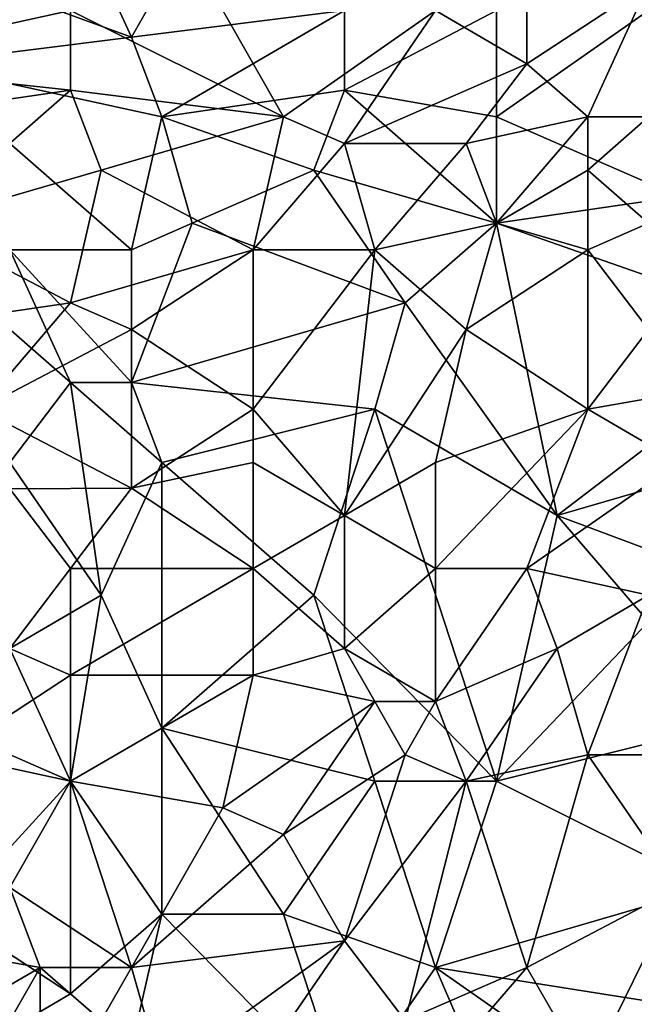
# Model space of a CAD drawing. Extents: x -161 to 11, y -10 to 160.
# Tile 404 of 499: x 0.8068 to 0.8972, y -0.0517 to 0.093. Entities that reach past the tile are written whole.
import ezdxf

# ---------------------------------------------------------------- set-up
doc = ezdxf.new("R2010")
doc.units = 0
doc.header["$MEASUREMENT"] = 0
doc.layers.get('0').update_dxf_attribs({"linetype": 'CONTINUOUS'})

msp = doc.modelspace()

# ---------------------------------------------------------------- linework, layer by layer
for points in [[(0.76958, 0.10997, 0.26729), (0.81429, 0.10997, 0.26717), (0.82324, 0.09044, 0.26762)], [(0.82324, 0.09044, 0.26762), (0.79194, 0.08654, 0.2677), (0.76958, 0.10997, 0.26729)], [(0.82771, 0.09826, 0.26744), (0.82324, 0.09044, 0.26762), (0.81429, 0.10997, 0.26717)], [(0.81429, 0.09435, 0.38924), (0.783, 0.10216, 0.38789), (0.77853, 0.08654, 0.39011)], [(0.88136, 0.08654, 0.39016), (0.88136, 0.10216, 0.38819), (0.86795, 0.09435, 0.38933)], [(0.88136, 0.10216, 0.38819), (0.88136, 0.08654, 0.39016), (0.89924, 0.09826, 0.38839)], [(0.82324, 0.09044, 0.26762), (0.82771, 0.09826, 0.26744), (0.85453, 0.09435, 0.26729)], [(0.88136, 0.08654, 0.39016), (0.8903, 0.07872, 0.39082), (0.89924, 0.09826, 0.38839)], [(0.89924, 0.09826, 0.38839), (0.8903, 0.07872, 0.39082), (0.89924, 0.07872, 0.39054)], [(0.81429, 0.08263, 0.3908), (0.81429, 0.09435, 0.38924), (0.77853, 0.08654, 0.39011)], [(0.81429, 0.09435, 0.38924), (0.84559, 0.07872, 0.39129), (0.83665, 0.09435, 0.38932)], [(0.84559, 0.07872, 0.39129), (0.81429, 0.09435, 0.38924), (0.81429, 0.08263, 0.3908)], [(0.82771, 0.07872, 0.26774), (0.82324, 0.09044, 0.26762), (0.85453, 0.09435, 0.26729)], [(0.85453, 0.09435, 0.26729), (0.85453, 0.08263, 0.26746), (0.82771, 0.07872, 0.26774)], [(0.83665, 0.09435, 0.38932), (0.84559, 0.07872, 0.39129), (0.86795, 0.09435, 0.38933)], [(0.85453, 0.07482, 0.39172), (0.86795, 0.09435, 0.38933), (0.84559, 0.07872, 0.39129)], [(0.85453, 0.09435, 0.26729), (0.87689, 0.09435, 0.26695), (0.85453, 0.08263, 0.26746)], [(0.86795, 0.09435, 0.38933), (0.85453, 0.07482, 0.39172), (0.88136, 0.08654, 0.39016)], [(0.87689, 0.07872, 0.26714), (0.85453, 0.08263, 0.26746), (0.87689, 0.09435, 0.26695)], [(0.87689, 0.07872, 0.26714), (0.87689, 0.09435, 0.26695), (0.89924, 0.09435, 0.26642)], [(0.90372, 0.06701, 0.26645), (0.87689, 0.07872, 0.26714), (0.89924, 0.09435, 0.26642)], [(0.79194, 0.08654, 0.2677), (0.82324, 0.09044, 0.26762), (0.82771, 0.07872, 0.26774)], [(0.77853, 0.08654, 0.39011), (0.78747, 0.07872, 0.39119), (0.81429, 0.08263, 0.3908)], [(0.82771, 0.07872, 0.26774), (0.82324, 0.05919, 0.26781), (0.79194, 0.08654, 0.2677)], [(0.82324, 0.05919, 0.26781), (0.80535, 0.05919, 0.26783), (0.79194, 0.08654, 0.2677)], [(0.87242, 0.07482, 0.39155), (0.88136, 0.08654, 0.39016), (0.85453, 0.07482, 0.39172)], [(0.88136, 0.08654, 0.39016), (0.87242, 0.07482, 0.39155), (0.8903, 0.07872, 0.39082)], [(0.81429, 0.08263, 0.3908), (0.78747, 0.07872, 0.39119), (0.79194, 0.0631, 0.39314)], [(0.81877, 0.07091, 0.39225), (0.81429, 0.08263, 0.3908), (0.79194, 0.0631, 0.39314)], [(0.81429, 0.08263, 0.3908), (0.81877, 0.07091, 0.39225), (0.84559, 0.07872, 0.39129)], [(0.82771, 0.07872, 0.26774), (0.85453, 0.08263, 0.26746), (0.85006, 0.07091, 0.26757)], [(0.85006, 0.07091, 0.26757), (0.85453, 0.08263, 0.26746), (0.87689, 0.0631, 0.26713)], [(0.87689, 0.0631, 0.26713), (0.85453, 0.08263, 0.26746), (0.87689, 0.07872, 0.26714)], [(0.84112, 0.05919, 0.39345), (0.84559, 0.07872, 0.39129), (0.81877, 0.07091, 0.39225)], [(0.82771, 0.07872, 0.26774), (0.83218, 0.0631, 0.26774), (0.82324, 0.05919, 0.26781)], [(0.83218, 0.0631, 0.26774), (0.82771, 0.07872, 0.26774), (0.85006, 0.07091, 0.26757)], [(0.84559, 0.07872, 0.39129), (0.84112, 0.05919, 0.39345), (0.85453, 0.07482, 0.39172)], [(0.8903, 0.07872, 0.39082), (0.87242, 0.07482, 0.39155), (0.87689, 0.0631, 0.39258)], [(0.8903, 0.07872, 0.39082), (0.87689, 0.0631, 0.39258), (0.8903, 0.07091, 0.39154)], [(0.87689, 0.0631, 0.26713), (0.87689, 0.07872, 0.26714), (0.90372, 0.06701, 0.26645)], [(0.8903, 0.07091, 0.39154), (0.89924, 0.0631, 0.39182), (0.89924, 0.07872, 0.39054)], [(0.89924, 0.07872, 0.39054), (0.8903, 0.07872, 0.39082), (0.8903, 0.07091, 0.39154)], [(0.859, 0.05919, 0.39327), (0.85453, 0.07482, 0.39172), (0.84112, 0.05919, 0.39345)], [(0.85453, 0.07482, 0.39172), (0.859, 0.05919, 0.39327), (0.87242, 0.07482, 0.39155)], [(0.87689, 0.0631, 0.39258), (0.87242, 0.07482, 0.39155), (0.859, 0.05919, 0.39327)], [(0.81429, 0.05138, 0.39448), (0.81877, 0.07091, 0.39225), (0.79194, 0.0631, 0.39314)], [(0.81877, 0.07091, 0.39225), (0.81429, 0.05138, 0.39448), (0.84112, 0.05919, 0.39345)], [(0.83218, 0.0631, 0.26774), (0.85006, 0.07091, 0.26757), (0.86348, 0.05138, 0.26731)], [(0.85006, 0.07091, 0.26757), (0.87689, 0.0631, 0.26713), (0.86348, 0.05138, 0.26731)], [(0.8903, 0.05919, 0.3925), (0.8903, 0.07091, 0.39154), (0.87689, 0.0631, 0.39258)], [(0.89924, 0.0631, 0.39182), (0.8903, 0.07091, 0.39154), (0.8903, 0.05919, 0.3925)], [(0.87689, 0.0631, 0.26713), (0.90372, 0.06701, 0.26645), (0.9216, 0.04747, 0.26591)], [(0.79194, 0.0631, 0.39314), (0.78747, 0.04747, 0.39499), (0.81429, 0.05138, 0.39448)], [(0.82324, 0.03966, 0.26772), (0.83218, 0.0631, 0.26774), (0.86348, 0.05138, 0.26731)], [(0.82324, 0.03966, 0.26772), (0.82324, 0.05919, 0.26781), (0.83218, 0.0631, 0.26774)], [(0.87242, 0.04747, 0.39401), (0.87689, 0.0631, 0.39258), (0.859, 0.05919, 0.39327)], [(0.86348, 0.05138, 0.26731), (0.87689, 0.0631, 0.26713), (0.88583, 0.02013, 0.2666)], [(0.8903, 0.05919, 0.3925), (0.87689, 0.0631, 0.39258), (0.87242, 0.04747, 0.39401)], [(0.88583, 0.02013, 0.2666), (0.87689, 0.0631, 0.26713), (0.9216, 0.04747, 0.26591)], [(0.89924, 0.0631, 0.39182), (0.8903, 0.05919, 0.3925), (0.89924, 0.04747, 0.39292)], [(0.79641, 0.05529, 0.26783), (0.80535, 0.05919, 0.26783), (0.81429, 0.03966, 0.26778)], [(0.82324, 0.03966, 0.26772), (0.80535, 0.05919, 0.26783), (0.82324, 0.05919, 0.26781)], [(0.82324, 0.03966, 0.26772), (0.81429, 0.03966, 0.26778), (0.80535, 0.05919, 0.26783)], [(0.82324, 0.04747, 0.39484), (0.84112, 0.05919, 0.39345), (0.81429, 0.05138, 0.39448)], [(0.84112, 0.03576, 0.39582), (0.84112, 0.05919, 0.39345), (0.82324, 0.04747, 0.39484)], [(0.84112, 0.05919, 0.39345), (0.84112, 0.03576, 0.39582), (0.859, 0.05919, 0.39327)], [(0.859, 0.05919, 0.39327), (0.84112, 0.03576, 0.39582), (0.85453, 0.02013, 0.39686)], [(0.859, 0.05919, 0.39327), (0.85453, 0.02013, 0.39686), (0.87242, 0.04747, 0.39401)], [(0.8903, 0.03576, 0.3942), (0.8903, 0.05919, 0.3925), (0.87242, 0.04747, 0.39401)], [(0.8903, 0.05919, 0.3925), (0.8903, 0.03576, 0.3942), (0.89924, 0.04747, 0.39292)], [(0.81429, 0.03966, 0.26778), (0.80535, 0.02794, 0.26775), (0.79641, 0.05529, 0.26783)], [(0.80088, 0.03576, 0.39628), (0.81429, 0.05138, 0.39448), (0.78747, 0.04747, 0.39499)], [(0.81429, 0.05138, 0.39448), (0.80088, 0.03576, 0.39628), (0.82324, 0.04747, 0.39484)], [(0.82324, 0.03966, 0.26772), (0.86348, 0.05138, 0.26731), (0.859, 0.03576, 0.26725)], [(0.88583, 0.02013, 0.2666), (0.859, 0.03576, 0.26725), (0.86348, 0.05138, 0.26731)], [(0.82324, 0.02416, 0.39727), (0.82324, 0.04747, 0.39484), (0.80088, 0.03576, 0.39628)], [(0.82324, 0.04747, 0.39484), (0.82324, 0.02416, 0.39727), (0.84112, 0.03576, 0.39582)], [(0.86795, 0.02794, 0.39576), (0.87242, 0.04747, 0.39401), (0.85453, 0.02013, 0.39686)], [(0.87242, 0.04747, 0.39401), (0.86795, 0.02794, 0.39576), (0.8903, 0.03576, 0.3942)], [(0.88583, 0.02013, 0.2666), (0.9216, 0.04747, 0.26591), (0.92607, 0.03185, 0.2658)], [(0.91266, 0.03966, 0.39253), (0.89924, 0.04747, 0.39292), (0.8903, 0.03576, 0.3942)], [(0.81877, 0.00841, 0.26758), (0.80535, 0.02794, 0.26775), (0.81429, 0.03966, 0.26778)], [(0.81429, 0.03966, 0.26778), (0.82324, 0.03966, 0.26772), (0.82771, 0.02794, 0.2676)], [(0.81877, 0.00841, 0.26758), (0.81429, 0.03966, 0.26778), (0.82771, 0.02794, 0.2676)], [(0.82771, 0.02794, 0.2676), (0.82324, 0.03966, 0.26772), (0.859, 0.03576, 0.26725)], [(0.90372, 0.02794, 0.39387), (0.91266, 0.03966, 0.39253), (0.8903, 0.03576, 0.3942)], [(0.80088, 0.03576, 0.39628), (0.80535, 0.02404, 0.3975), (0.82324, 0.02416, 0.39727)], [(0.84112, 0.02794, 0.39655), (0.84112, 0.03576, 0.39582), (0.82324, 0.02416, 0.39727)], [(0.82771, 0.02794, 0.2676), (0.859, 0.03576, 0.26725), (0.85006, 0.00841, 0.26715)], [(0.84112, 0.03576, 0.39582), (0.84112, 0.02794, 0.39655), (0.85453, 0.02013, 0.39686)], [(0.859, 0.03576, 0.26725), (0.87689, -0.01893, 0.26651), (0.85006, 0.00841, 0.26715)], [(0.859, 0.03576, 0.26725), (0.88583, 0.02013, 0.2666), (0.87689, -0.01893, 0.26651)], [(0.8903, 0.03576, 0.3942), (0.86795, 0.02794, 0.39576), (0.86795, 0.01232, 0.39692)], [(0.88136, 0.01232, 0.39621), (0.8903, 0.03576, 0.3942), (0.86795, 0.01232, 0.39692)], [(0.8903, 0.03576, 0.3942), (0.88136, 0.01232, 0.39621), (0.90372, 0.02794, 0.39387)], [(0.91713, 0.00841, 0.26598), (0.88583, 0.02013, 0.2666), (0.92607, 0.03185, 0.2658)], [(0.81877, 0.00841, 0.26758), (0.80535, 0.0006, 0.26766), (0.80535, 0.02794, 0.26775)], [(0.82771, 0.02794, 0.2676), (0.82771, -0.01112, 0.26736), (0.81877, 0.00841, 0.26758)], [(0.82324, 0.02416, 0.39727), (0.84112, 0.01232, 0.39791), (0.84112, 0.02794, 0.39655)], [(0.82771, -0.01112, 0.26736), (0.82771, 0.02794, 0.2676), (0.85006, 0.00841, 0.26715)], [(0.84112, 0.02794, 0.39655), (0.84112, 0.01232, 0.39791), (0.85453, 0.02013, 0.39686)], [(0.85453, 0.02013, 0.39686), (0.86795, 0.01232, 0.39692), (0.86795, 0.02794, 0.39576)], [(0.89924, 0.00841, 0.39529), (0.90372, 0.02794, 0.39387), (0.88136, 0.01232, 0.39621)], [(0.80535, 0.02404, 0.3975), (0.81429, 0.01232, 0.3985), (0.82324, 0.02416, 0.39727)], [(0.80535, 0.02404, 0.3975), (0.80535, 0.0006, 0.39968), (0.81429, 0.01232, 0.3985)], [(0.84112, 0.01232, 0.39791), (0.82324, 0.02416, 0.39727), (0.81429, 0.01232, 0.3985)], [(0.85453, 0.0006, 0.39833), (0.85453, 0.02013, 0.39686), (0.84112, 0.01232, 0.39791)], [(0.86795, 0.01232, 0.39692), (0.85453, 0.02013, 0.39686), (0.85453, 0.0006, 0.39833)], [(0.88583, 0.02013, 0.2666), (0.89924, 0.00451, 0.26627), (0.87689, -0.01893, 0.26651)], [(0.89924, 0.00451, 0.26627), (0.88583, 0.02013, 0.2666), (0.91713, 0.00841, 0.26598)], [(0.81429, -0.00331, 0.39987), (0.81429, 0.01232, 0.3985), (0.80535, 0.0006, 0.39968)], [(0.81429, 0.01232, 0.3985), (0.81429, -0.00331, 0.39987), (0.84112, 0.01232, 0.39791)], [(0.84112, -0.00331, 0.39912), (0.84112, 0.01232, 0.39791), (0.81429, -0.00331, 0.39987)], [(0.84112, 0.01232, 0.39791), (0.84112, -0.00331, 0.39912), (0.85453, 0.0006, 0.39833)], [(0.86795, -0.00721, 0.39815), (0.86795, 0.01232, 0.39692), (0.85453, 0.0006, 0.39833)], [(0.88136, 0.01232, 0.39621), (0.86795, -0.00721, 0.39815), (0.88583, 0.0006, 0.39664)], [(0.88136, 0.01232, 0.39621), (0.86795, 0.01232, 0.39692), (0.86795, -0.00721, 0.39815)], [(0.89924, 0.00841, 0.39529), (0.88136, 0.01232, 0.39621), (0.88583, 0.0006, 0.39664)], [(0.81429, -0.01893, 0.26753), (0.80535, 0.0006, 0.26766), (0.81877, 0.00841, 0.26758)], [(0.82771, -0.01112, 0.26736), (0.81429, -0.01893, 0.26753), (0.81877, 0.00841, 0.26758)], [(0.859, -0.01893, 0.26679), (0.82771, -0.01112, 0.26736), (0.85006, 0.00841, 0.26715)], [(0.87689, -0.01893, 0.26651), (0.859, -0.01893, 0.26679), (0.85006, 0.00841, 0.26715)], [(0.8903, -0.01503, 0.39714), (0.89924, 0.00841, 0.39529), (0.88583, 0.0006, 0.39664)], [(0.8903, -0.01503, 0.39714), (0.90372, -0.01503, 0.39604), (0.89924, 0.00841, 0.39529)], [(0.89924, 0.00451, 0.26627), (0.90819, -0.01112, 0.26608), (0.87689, -0.01893, 0.26651)], [(0.80535, 0.0006, 0.26766), (0.81429, -0.01893, 0.26753), (0.78747, -0.00721, 0.26768)], [(0.80535, 0.0006, 0.39968), (0.79641, -0.01503, 0.40115), (0.81429, -0.00331, 0.39987)], [(0.859, -0.00721, 0.39864), (0.85453, 0.0006, 0.39833), (0.84112, -0.00331, 0.39912)], [(0.85453, 0.0006, 0.39833), (0.859, -0.00721, 0.39864), (0.86795, -0.00721, 0.39815)], [(0.87242, -0.01893, 0.39853), (0.88583, 0.0006, 0.39664), (0.86795, -0.00721, 0.39815)], [(0.88583, 0.0006, 0.39664), (0.87242, -0.01893, 0.39853), (0.8903, -0.01503, 0.39714)], [(0.81429, -0.01893, 0.40109), (0.81429, -0.00331, 0.39987), (0.79641, -0.01503, 0.40115)], [(0.84112, -0.00331, 0.39912), (0.81429, -0.00331, 0.39987), (0.81429, -0.01893, 0.40109)], [(0.83665, -0.02284, 0.40064), (0.84112, -0.00331, 0.39912), (0.81429, -0.01893, 0.40109)], [(0.84112, -0.00331, 0.39912), (0.83665, -0.02284, 0.40064), (0.859, -0.00721, 0.39864)], [(0.79641, -0.03846, 0.26766), (0.78747, -0.00721, 0.26768), (0.81429, -0.01893, 0.26753)], [(0.84559, -0.02674, 0.40047), (0.859, -0.00721, 0.39864), (0.83665, -0.02284, 0.40064)], [(0.859, -0.00721, 0.39864), (0.84559, -0.02674, 0.40047), (0.86348, -0.01503, 0.39887)], [(0.86795, -0.00721, 0.39815), (0.859, -0.00721, 0.39864), (0.86348, -0.01503, 0.39887)], [(0.86795, -0.00721, 0.39815), (0.86348, -0.01503, 0.39887), (0.87242, -0.01893, 0.39853)], [(0.81429, -0.01893, 0.26753), (0.82771, -0.01112, 0.26736), (0.82771, -0.03846, 0.26724)], [(0.84559, -0.03846, 0.26688), (0.82771, -0.01112, 0.26736), (0.859, -0.01893, 0.26679)], [(0.84559, -0.03846, 0.26688), (0.82771, -0.03846, 0.26724), (0.82771, -0.01112, 0.26736)], [(0.90819, -0.03456, 0.26598), (0.87689, -0.01893, 0.26651), (0.90819, -0.01112, 0.26608)], [(0.81429, -0.01893, 0.40109), (0.79641, -0.01503, 0.40115), (0.80535, -0.03456, 0.40238)], [(0.85453, -0.04237, 0.40079), (0.86348, -0.01503, 0.39887), (0.84559, -0.02674, 0.40047)], [(0.85453, -0.04237, 0.40079), (0.87242, -0.01893, 0.39853), (0.86348, -0.01503, 0.39887)], [(0.88136, -0.04628, 0.39912), (0.8903, -0.01503, 0.39714), (0.87242, -0.01893, 0.39853)], [(0.88136, -0.04628, 0.39912), (0.90372, -0.03456, 0.39681), (0.8903, -0.01503, 0.39714)], [(0.90372, -0.03456, 0.39681), (0.90372, -0.01503, 0.39604), (0.8903, -0.01503, 0.39714)], [(0.81429, -0.05018, 0.26744), (0.79641, -0.03846, 0.26766), (0.81429, -0.01893, 0.26753)], [(0.82324, -0.04628, 0.40248), (0.81429, -0.01893, 0.40109), (0.80535, -0.03456, 0.40238)], [(0.82771, -0.03846, 0.26724), (0.81429, -0.05018, 0.26744), (0.81429, -0.01893, 0.26753)], [(0.81429, -0.01893, 0.40109), (0.82324, -0.04628, 0.40248), (0.83665, -0.02284, 0.40064)], [(0.859, -0.01893, 0.26679), (0.86795, -0.04628, 0.26645), (0.84559, -0.03846, 0.26688)], [(0.85453, -0.04237, 0.40079), (0.86348, -0.05409, 0.4007), (0.87242, -0.01893, 0.39853)], [(0.859, -0.01893, 0.26679), (0.87689, -0.01893, 0.26651), (0.86795, -0.04628, 0.26645)], [(0.87242, -0.01893, 0.39853), (0.86348, -0.05409, 0.4007), (0.88136, -0.04628, 0.39912)], [(0.86795, -0.04628, 0.26645), (0.87689, -0.01893, 0.26651), (0.90819, -0.03456, 0.26598)], [(0.84559, -0.02674, 0.40047), (0.83665, -0.02284, 0.40064), (0.82324, -0.04628, 0.40248)], [(0.85453, -0.04237, 0.40079), (0.84559, -0.02674, 0.40047), (0.82324, -0.04628, 0.40248)], [(0.78747, -0.04237, 0.40325), (0.80982, -0.04628, 0.40293), (0.80535, -0.03456, 0.40238)], [(0.80535, -0.03456, 0.40238), (0.80982, -0.04628, 0.40293), (0.82324, -0.04628, 0.40248)], [(0.86795, -0.04628, 0.26645), (0.90819, -0.03456, 0.26598), (0.91713, -0.05409, 0.26575)], [(0.8903, -0.0619, 0.3989), (0.90372, -0.03456, 0.39681), (0.88136, -0.04628, 0.39912)], [(0.8903, -0.0619, 0.3989), (0.90372, -0.06971, 0.39787), (0.90372, -0.03456, 0.39681)], [(0.80088, -0.05799, 0.2676), (0.79641, -0.03846, 0.26766), (0.81429, -0.05018, 0.26744)], [(0.81429, -0.05018, 0.26744), (0.82771, -0.03846, 0.26724), (0.82324, -0.05799, 0.26724)], [(0.85453, -0.06581, 0.26655), (0.82324, -0.05799, 0.26724), (0.82771, -0.03846, 0.26724)], [(0.82771, -0.03846, 0.26724), (0.84559, -0.03846, 0.26688), (0.85453, -0.06581, 0.26655)], [(0.85453, -0.06581, 0.26655), (0.84559, -0.03846, 0.26688), (0.86795, -0.04628, 0.26645)], [(0.80982, -0.04628, 0.40293), (0.78747, -0.04237, 0.40325), (0.783, -0.0619, 0.40424)], [(0.82771, -0.0619, 0.40291), (0.85453, -0.04237, 0.40079), (0.82324, -0.04628, 0.40248)], [(0.84112, -0.0619, 0.40228), (0.85453, -0.04237, 0.40079), (0.82771, -0.0619, 0.40291)], [(0.85453, -0.04237, 0.40079), (0.84112, -0.0619, 0.40228), (0.86348, -0.05409, 0.4007)], [(0.79641, -0.06971, 0.40418), (0.80982, -0.04628, 0.40293), (0.783, -0.0619, 0.40424)], [(0.80982, -0.04628, 0.40293), (0.79641, -0.06971, 0.40418), (0.80982, -0.0619, 0.40359)], [(0.81877, -0.05409, 0.403), (0.82324, -0.04628, 0.40248), (0.80982, -0.04628, 0.40293)], [(0.80982, -0.04628, 0.40293), (0.80982, -0.0619, 0.40359), (0.81877, -0.05409, 0.403)], [(0.82324, -0.04628, 0.40248), (0.81877, -0.05409, 0.403), (0.82771, -0.0619, 0.40291)], [(0.86795, -0.04628, 0.26645), (0.88136, -0.07753, 0.26606), (0.85453, -0.06581, 0.26655)], [(0.86795, -0.0619, 0.40065), (0.88136, -0.04628, 0.39912), (0.86348, -0.05409, 0.4007)], [(0.88136, -0.04628, 0.39912), (0.86795, -0.0619, 0.40065), (0.8903, -0.0619, 0.3989)], [(0.86795, -0.04628, 0.26645), (0.91713, -0.05409, 0.26575), (0.91266, -0.07753, 0.26567)], [(0.88136, -0.07753, 0.26606), (0.86795, -0.04628, 0.26645), (0.91266, -0.07753, 0.26567)], [(0.80088, -0.05799, 0.2676), (0.81429, -0.05018, 0.26744), (0.82324, -0.05799, 0.26724)]]:
    msp.add_3dface(points)

doc.saveas('drawing.dxf')
